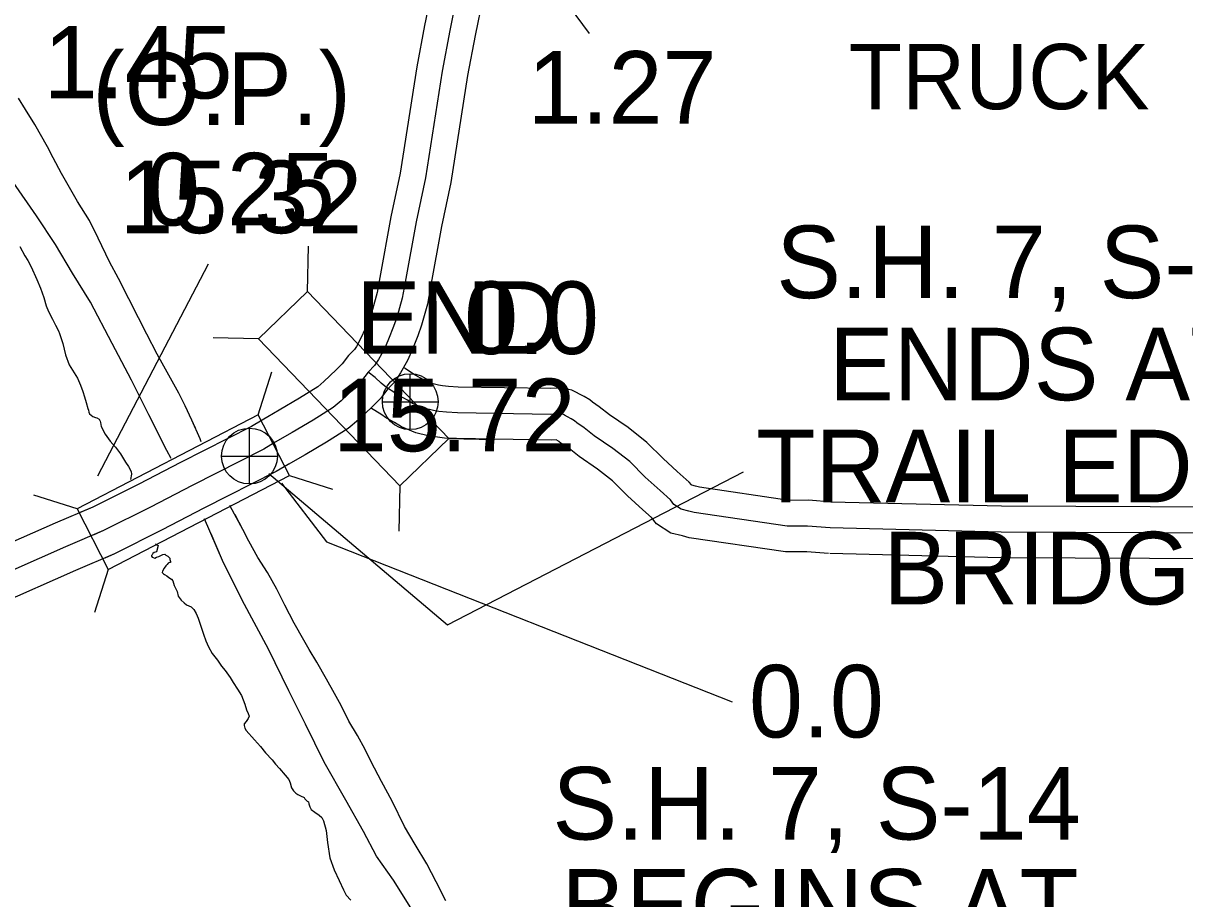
# Model space of a CAD drawing. Extents: x -83719 to 153526, y -11835 to 11446.
# Drawn here: x -2070.5 to -1845, y 787.2 to 957.1 of the extents above; entities that cross this region are included whole.
import ezdxf

# ---------------------------------------------------------------- set-up
doc = ezdxf.new("R2010")
doc.units = 0
for name, color, linetype in [('Level 10', 7, 'Continuous'), ('Level 2', 7, 'Continuous'), ('Level 20', 7, 'Continuous'), ('Level 21', 7, 'Continuous'), ('Level 25', 7, 'Continuous'), ('Level 26', 7, 'Continuous'), ('Level 58', 7, 'Continuous'), ('Level 59', 7, 'Continuous'), ('Level 9', 7, 'Continuous')]:
    doc.layers.add(name, color=color, linetype=linetype)

msp = doc.modelspace()

# ---------------------------------------------------------------- linework, layer by layer
at = {"layer": 'Level 10'}
for points in [[(-1991.1, 964.19), (-1992.62, 956.64), (-1994.13, 948.67), (-1997.38, 927.99), (-1999.14, 919.55), (-2001.27, 907.8), (-2001.82, 904.88), (-2002.74, 901.55), (-2003.29, 900.04), (-2004.22, 897.71), (-2004.91, 896.1), (-2005.86, 894.4), (-2006.24, 893.81), (-2007.37, 892.65), (-2008.63, 890.99), (-2009.79, 889.84), (-2012.16, 887.56), (-2013.34, 886.57), (-2016.87, 884.35), (-2020.83, 882.03), (-2024.16, 880.11), (-2026.24, 878.86), (-2040.01, 871.89), (-2048.12, 867.69), (-2057.04, 863.2), (-2059.32, 862.22)], [(-1981.33, 962.04), (-1982.8, 954.72), (-1984.28, 946.96), (-1987.54, 926.2), (-1989.32, 917.64), (-1991.44, 905.98), (-1992.07, 902.62), (-1993.21, 898.49), (-1993.95, 896.47), (-1994.98, 893.88), (-1995.92, 891.69), (-1997.27, 889.27), (-1998.37, 887.54), (-1999.79, 886.1), (-2001.09, 884.38), (-2002.81, 882.68), (-2005.47, 880.12), (-2007.44, 878.47), (-2011.67, 875.81), (-2015.8, 873.39), (-2019.09, 871.49), (-2021.42, 870.1), (-2035.45, 862.99), (-2043.57, 858.78), (-2052.82, 854.13), (-2054.66, 853.34)], [(-1913.46, 864.19), (-1918.06, 864.54), (-1921.84, 864.53), (-1939.24, 867.09), (-1940.02, 867.3), (-1940.76, 867.49), (-1940.79, 867.51), (-1941.24, 868.07), (-1943.57, 870.14), (-1946.32, 872.63), (-1949.45, 875.78), (-1953.1, 878.64), (-1956.69, 881.09), (-1958.69, 882.68), (-1960.04, 883.57), (-1960.54, 884), (-1961.62, 884.68), (-1962.52, 885.15), (-1963.12, 885.48), (-1964, 885.93), (-1965.76, 886.28), (-1968.1, 886.21), (-1986.1, 886.52), (-1987.94, 886.6), (-1989.13, 886.74), (-1989.9, 886.87), (-1991.22, 887.18), (-1992.57, 887.73), (-1993.42, 888.26), (-1994.75, 888.99), (-1995.61, 889.57), (-1996.52, 890.15)], [(-1914.22, 854.21), (-1918.43, 854.54), (-1922.57, 854.53), (-1941.26, 857.28), (-1942.54, 857.62), (-1944.79, 858.19), (-1947.6, 859.99), (-1948.54, 861.18), (-1950.24, 862.69), (-1953.23, 865.39), (-1956.11, 868.29), (-1959.01, 870.57), (-1962.63, 873.04), (-1964.54, 874.56), (-1966.09, 875.57), (-1966.52, 875.94), (-1966.63, 876.01), (-1967.05, 876.24), (-1968.05, 876.21), (-1986.39, 876.53), (-1988.74, 876.62), (-1990.54, 876.84), (-1991.89, 877.06), (-1994.3, 877.64), (-1997.12, 878.79), (-1998.46, 879.62), (-1999.98, 880.45), (-2001.1, 881.22), (-2002.91, 882.36), (-2002.94, 882.38)], [(-2023.49, 880.49), (-2024.16, 880.11), (-2026.24, 878.86), (-2040.01, 871.89), (-2048.12, 867.69), (-2057.04, 863.2), (-2064.34, 860.07), (-2079.81, 853.28), (-2093.74, 846.68)], [(-2018.87, 871.61), (-2019.09, 871.49), (-2021.42, 870.1), (-2035.45, 862.99), (-2043.57, 858.78), (-2052.82, 854.13), (-2060.36, 850.9), (-2075.66, 844.18), (-2089.46, 837.64)], [(-1554.09, 862.03), (-1633.06, 862.42), (-1721.91, 862.99), (-1808.49, 863.05), (-1880.63, 863.38), (-1913.72, 864.2)], [(-1545.78, 851.99), (-1633.12, 852.42), (-1721.95, 852.99), (-1808.52, 853.05), (-1880.77, 853.38), (-1913.96, 854.2)]]:
    msp.add_lwpolyline(points, dxfattribs=at)
at = {"layer": 'Level 2'}
for points in [[(-2041.78, 872.66), (-2042.63, 874.23), (-2046.14, 881.14), (-2049.48, 887.84), (-2053.24, 894.99), (-2057.5, 902.97), (-2060.95, 908.61), (-2064.27, 914.18), (-2067.95, 919.75), (-2072.46, 926.3), (-2075.52, 930.27)], [(-2043.86, 876.66), (-2046.14, 881.14), (-2049.48, 887.84), (-2053.24, 894.99), (-2057.5, 902.97), (-2060.95, 908.61), (-2064.27, 914.18), (-2067.95, 919.75), (-2072.46, 926.3), (-2075.52, 930.27)], [(-1994.97, 784.97), (-1998.65, 790.81), (-2001.97, 795.51), (-2004.5, 800.28), (-2007.88, 806.38), (-2012.11, 813.7), (-2015.71, 821.07), (-2018.98, 827.55), (-2022.94, 835.66), (-2028.03, 845.15), (-2031.82, 852.87), (-2035.31, 860.97)], [(-1994.97, 784.97), (-1998.65, 790.81), (-2001.97, 795.51), (-2004.5, 800.28), (-2007.88, 806.38), (-2012.11, 813.7), (-2015.71, 821.07), (-2018.98, 827.55), (-2022.94, 835.66), (-2028.03, 845.15), (-2031.82, 852.87), (-2034.06, 858.06)]]:
    msp.add_lwpolyline(points, dxfattribs=at)
at = {"layer": 'Level 20'}
for p, q in [((-1965.88, 962.21), (-1960.69, 955.1)), ((-2015.33, 905.04), (-2015.16, 913.84)), ((-2024.85, 895.89), (-2033.65, 896.07)), ((-2024.93, 881.09), (-2022.27, 889.48)), ((-2024.93, 881.09), (-2022.27, 889.48)), ((-1987.89, 876.5), (-1979.09, 876.32)), ((-2018.85, 869.37), (-2010.46, 866.71)), ((-2018.85, 869.37), (-2010.46, 866.71)), ((-1997.4, 867.35), (-1997.58, 858.55)), ((-2060.08, 862.86), (-2068.47, 865.52)), ((-2060.08, 862.86), (-2068.47, 865.52)), ((-2054.01, 851.14), (-2056.67, 842.76)), ((-2054.01, 851.14), (-2056.67, 842.76))]:
    msp.add_line(p, q, dxfattribs=at)
for points in [[(-2024.85, 895.89), (-1997.4, 867.35), (-1987.89, 876.5), (-2015.33, 905.04)], [(-2054.01, 851.14), (-2018.85, 869.37), (-2024.93, 881.09), (-2060.08, 862.86)], [(-2054.01, 851.14), (-2018.85, 869.37), (-2024.93, 881.09), (-2060.08, 862.86)]]:
    msp.add_lwpolyline(points, close=True, dxfattribs=at)
at = {"layer": 'Level 25'}
for points in [[(-2022.87, 869.76), (-1988.15, 840.39), (-1930.71, 870.08)], [(-2020.42, 867.88), (-2011.66, 856.5), (-1932.92, 825.45)]]:
    msp.add_lwpolyline(points, dxfattribs=at)
at = {"layer": 'Level 26'}
for p, q in [((-1995.39, 878.25), (-1995.39, 889.08)), ((-2000.81, 883.67), (-1989.98, 883.67)), ((-2026.61, 867.7), (-2026.61, 878.53)), ((-2026.61, 867.7), (-2026.61, 878.53)), ((-2032.03, 873.12), (-2021.19, 873.12)), ((-2032.03, 873.12), (-2021.19, 873.12))]:
    msp.add_line(p, q, dxfattribs=at)
for centre in [(-1995.39, 883.67), (-2026.61, 873.12), (-2026.61, 873.12)]:
    msp.add_circle(centre, 5.42, dxfattribs=at)
at = {"layer": 'Level 58'}
msp.add_line((-2034.65, 910.37), (-2056.08, 869.19), dxfattribs=at)
at = {"layer": 'Level 59'}
for points in [[(-1986.22, 963.12), (-1987.71, 955.68), (-1989.2, 947.81), (-1992.46, 927.1), (-1994.23, 918.59), (-1996.35, 906.89), (-1996.94, 903.75), (-1997.97, 900.02), (-1998.62, 898.26), (-1999.6, 895.79), (-2000.42, 893.9), (-2001.56, 891.83), (-2002.31, 890.67), (-2003.58, 889.38), (-2004.86, 887.69), (-2006.3, 886.26), (-2008.82, 883.84), (-2010.39, 882.52), (-2014.27, 880.08), (-2018.31, 877.71), (-2021.62, 875.8), (-2023.83, 874.48), (-2037.73, 867.44), (-2045.85, 863.23), (-2054.93, 858.66), (-2056.96, 857.79)], [(-1913.84, 859.2), (-1918.25, 859.54), (-1922.2, 859.53), (-1940.25, 862.18), (-1941.28, 862.46), (-1942.77, 862.84), (-1944.2, 863.75), (-1944.89, 864.63), (-1946.9, 866.41), (-1949.78, 869.01), (-1952.78, 872.04), (-1956.05, 874.6), (-1959.66, 877.07), (-1961.61, 878.62), (-1963.07, 879.57), (-1963.53, 879.97), (-1964.13, 880.34), (-1964.89, 880.75), (-1965.45, 881.06), (-1965.65, 881.16), (-1966.18, 881.26), (-1968.08, 881.21), (-1986.24, 881.52), (-1988.34, 881.61), (-1989.83, 881.79), (-1990.9, 881.96), (-1992.76, 882.41), (-1994.85, 883.26), (-1995.94, 883.94), (-1997.36, 884.72), (-1998.36, 885.4), (-2000.01, 886.44), (-2001.04, 887.25), (-2002.19, 888.37), (-2003.58, 889.38)], [(-2021.14, 876.08), (-2021.62, 875.8), (-2023.83, 874.48), (-2037.73, 867.44), (-2045.85, 863.23), (-2054.93, 858.66), (-2062.35, 855.48), (-2077.74, 848.73), (-2091.6, 842.16)], [(-1549.94, 857.01), (-1633.09, 857.42), (-1721.93, 857.99), (-1808.51, 858.05), (-1880.7, 858.38), (-1913.84, 859.2)]]:
    msp.add_lwpolyline(points, dxfattribs=at)
at = {"layer": 'Level 9'}
for points in [[(-2060.01, 922.53), (-2063.09, 927.96), (-2064.73, 930.98), (-2065.81, 933.1), (-2068.31, 937.46), (-2070.08, 940.38), (-2071.46, 942.56)], [(-2060.01, 922.53), (-2063.09, 927.96), (-2064.73, 930.98), (-2065.81, 933.1), (-2068.31, 937.46), (-2070.08, 940.38), (-2071.46, 942.56)], [(-2035.96, 875.89), (-2036.19, 876.48), (-2037.79, 880.1), (-2039.07, 882.85), (-2040.31, 885.3), (-2042.58, 889.39), (-2044.51, 892.91), (-2046.54, 896.8), (-2048.18, 899.96), (-2050.01, 903.61), (-2052.04, 907.6), (-2053.78, 910.79), (-2056.01, 915.38), (-2057.68, 918.8), (-2060.01, 922.53)], [(-2037.11, 878.56), (-2037.79, 880.1), (-2039.07, 882.85), (-2040.31, 885.3), (-2042.58, 889.39), (-2044.51, 892.91), (-2046.54, 896.8), (-2048.18, 899.96), (-2050.01, 903.61), (-2052.04, 907.6), (-2053.78, 910.79), (-2056.01, 915.38), (-2057.68, 918.8), (-2060.01, 922.53)], [(-2071.19, 913.77), (-2070.24, 911.99), (-2069.65, 911.08), (-2069, 909.84), (-2067.92, 907.36), (-2067.2, 905.72), (-2066.51, 903.91), (-2066.06, 902.27), (-2065.64, 901.2), (-2064.88, 899.66), (-2064.26, 898.52), (-2063.7, 897.41), (-2063.51, 896.91), (-2062.86, 894.96), (-2062.34, 892.79), (-2061.6, 890.85), (-2060.94, 889.77), (-2060.02, 888.26), (-2059.4, 886.89), (-2058.98, 885.62), (-2058.62, 884.61), (-2058.33, 883.54), (-2058, 882.37), (-2057.87, 882), (-2057.78, 881.66)], [(-2071.19, 913.77), (-2070.24, 911.99), (-2069.65, 911.08), (-2069, 909.84), (-2067.92, 907.36), (-2067.2, 905.72), (-2066.51, 903.91), (-2066.06, 902.27), (-2065.64, 901.2), (-2064.88, 899.66), (-2064.26, 898.52), (-2063.7, 897.41), (-2063.51, 896.91), (-2062.86, 894.96), (-2062.34, 892.79), (-2061.6, 890.85), (-2060.94, 889.77), (-2060.02, 888.26), (-2059.4, 886.89), (-2058.98, 885.62), (-2058.62, 884.61), (-2058.33, 883.54), (-2058, 882.37), (-2057.87, 882), (-2057.78, 881.66)], [(-2057.78, 881.66), (-2057.68, 881.33), (-2057.35, 881.06), (-2057.02, 880.79), (-2056.52, 880.62), (-2056.22, 880.55), (-2055.82, 880.28), (-2055.59, 879.91), (-2055.53, 879.61), (-2055.37, 878.84), (-2054.65, 877.36), (-2053.66, 876.02), (-2052.61, 874.84), (-2051.65, 873.57), (-2050.67, 871.96), (-2050.08, 871.08), (-2049.55, 870.14), (-2049.52, 869.64), (-2049.71, 868.6)], [(-2057.78, 881.66), (-2057.68, 881.33), (-2057.35, 881.06), (-2057.02, 880.79), (-2056.52, 880.62), (-2056.22, 880.55), (-2055.82, 880.28), (-2055.59, 879.91), (-2055.53, 879.61), (-2055.37, 878.84), (-2054.65, 877.36), (-2053.66, 876.02), (-2052.61, 874.84), (-2051.65, 873.57), (-2050.67, 871.96), (-2050.47, 871.66)], [(-1988.5, 786.82), (-1990.37, 790.51), (-1992.2, 793.97), (-1994.44, 797.73), (-1996.5, 801.25), (-1998.93, 806.14), (-2000.99, 810), (-2002.96, 813.79), (-2004.17, 816.17), (-2005.64, 818.92), (-2007.29, 821.71), (-2008.83, 824.69), (-2010.07, 827.04), (-2011.68, 829.86), (-2013.52, 833.11), (-2014.99, 835.6), (-2016.04, 837.41), (-2017.95, 840.7), (-2019.75, 844.19), (-2021.29, 847.27), (-2023.12, 850.53), (-2025, 853.45), (-2026.7, 856.63), (-2027.91, 858.88), (-2029.49, 861.83), (-2030.42, 863.5)], [(-1988.5, 786.82), (-1990.37, 790.51), (-1992.2, 793.97), (-1994.44, 797.73), (-1996.5, 801.25), (-1998.93, 806.14), (-2000.99, 810), (-2002.96, 813.79), (-2004.17, 816.17), (-2005.64, 818.92), (-2007.29, 821.71), (-2008.83, 824.69), (-2010.07, 827.04), (-2011.68, 829.86), (-2013.52, 833.11), (-2014.99, 835.6), (-2016.04, 837.41), (-2017.95, 840.7), (-2019.75, 844.19), (-2021.29, 847.27), (-2023.12, 850.53), (-2025, 853.45), (-2026.7, 856.63), (-2027.91, 858.88), (-2029.41, 861.69)], [(-2044.82, 856.06), (-2044.67, 855.91), (-2044.31, 855.74), (-2044.69, 854.51), (-2045.09, 854.41), (-2045.35, 854.21), (-2045.52, 853.98), (-2045.62, 853.85), (-2045.62, 853.68), (-2045.53, 853.51), (-2045.29, 853.41), (-2044.96, 853.34), (-2044.66, 853.5), (-2044.23, 853.6), (-2043.96, 853.73), (-2043.43, 854.03), (-2043.06, 854.06), (-2042.83, 853.89), (-2042.73, 853.82), (-2042.46, 853.69), (-2042.3, 853.55), (-2042.1, 853.32), (-2042.07, 853.22), (-2042.04, 853.08), (-2041.91, 852.65), (-2041.97, 852.48), (-2042.07, 852.45), (-2042.24, 852.38), (-2042.37, 852.32), (-2042.61, 852.05), (-2042.84, 851.79), (-2043.15, 851.35), (-2043.52, 850.79), (-2043.59, 850.52), (-2043.32, 850.25), (-2043.09, 850.12), (-2042.66, 849.85), (-2042.26, 849.58), (-2041.73, 849.21), (-2041.5, 848.9), (-2041.21, 848.03), (-2040.88, 847.36), (-2040.66, 846.83), (-2040.43, 845.96), (-2039.9, 845.18), (-2039.31, 844.61), (-2038.81, 844.27), (-2037.92, 843.86), (-2037.39, 843.36), (-2036.93, 842.55), (-2036.57, 841.68), (-2036.02, 840.14)], [(-2045.43, 853.47), (-2045.29, 853.41), (-2044.96, 853.34), (-2044.66, 853.5), (-2044.23, 853.6), (-2043.96, 853.73), (-2043.43, 854.03), (-2043.06, 854.06), (-2042.83, 853.89), (-2042.73, 853.82), (-2042.46, 853.69), (-2042.3, 853.55), (-2042.1, 853.32), (-2042.07, 853.22), (-2042.04, 853.08), (-2041.91, 852.65), (-2041.97, 852.48), (-2042.07, 852.45), (-2042.24, 852.38), (-2042.37, 852.32), (-2042.61, 852.05), (-2042.84, 851.79), (-2043.15, 851.35), (-2043.52, 850.79), (-2043.59, 850.52), (-2043.32, 850.25), (-2043.09, 850.12), (-2042.66, 849.85), (-2042.26, 849.58), (-2041.73, 849.21), (-2041.5, 848.9), (-2041.21, 848.03), (-2040.88, 847.36), (-2040.66, 846.83), (-2040.43, 845.96), (-2039.9, 845.18), (-2039.31, 844.61), (-2038.81, 844.27), (-2037.92, 843.86), (-2037.39, 843.36), (-2036.93, 842.55), (-2036.57, 841.68), (-2036.02, 840.14)], [(-2036.02, 840.14), (-2035.53, 838.53), (-2035.08, 837.26), (-2034.59, 836.09), (-2033.83, 834.81), (-2032.81, 833.54), (-2032.02, 832.36), (-2031.3, 831.52), (-2030.38, 830.18), (-2029.75, 829.2), (-2028.93, 827.89), (-2028.17, 826.65), (-2027.49, 825.01), (-2027.17, 823.91), (-2026.84, 823.17), (-2026.64, 822.67), (-2026.88, 822.2), (-2027.25, 821.64), (-2027.62, 821.17), (-2027.62, 820.84), (-2027.49, 820.33), (-2027.26, 819.87), (-2025.61, 818.08), (-2024.49, 816.77), (-2023.51, 815.56), (-2022.22, 814.18), (-2021.53, 813.34), (-2020.8, 812.47), (-2019.68, 811.19), (-2018.99, 810.35), (-2018.73, 809.71), (-2018.44, 808.77), (-2018.04, 808.17), (-2017.58, 807.7), (-2017.25, 807.43), (-2016.72, 807.16), (-2016.02, 806.85), (-2015.86, 806.61), (-2015.4, 806.18), (-2015.16, 806.01), (-2015.07, 805.61), (-2014.91, 805.04), (-2014.64, 804.53), (-2013.95, 804.03), (-2013.09, 803.45), (-2012.59, 802.98), (-2012.23, 802.31), (-2011.75, 800.47), (-2011.43, 798.16), (-2011.03, 795.15), (-2010.15, 792.81), (-2009.2, 790.76), (-2008.35, 788.92), (-2007.86, 787.91), (-2006.9, 786.97)], [(-2036.02, 840.14), (-2035.53, 838.53), (-2035.08, 837.26), (-2034.59, 836.09), (-2033.83, 834.81), (-2032.81, 833.54), (-2032.02, 832.36), (-2031.3, 831.52), (-2030.38, 830.18), (-2029.75, 829.2), (-2028.93, 827.89), (-2028.17, 826.65), (-2027.49, 825.01), (-2027.17, 823.91), (-2026.84, 823.17), (-2026.64, 822.67), (-2026.88, 822.2), (-2027.25, 821.64), (-2027.62, 821.17), (-2027.62, 820.84), (-2027.49, 820.33), (-2027.26, 819.87), (-2025.61, 818.08), (-2024.49, 816.77), (-2023.51, 815.56), (-2022.22, 814.18), (-2021.53, 813.34), (-2020.8, 812.47), (-2019.68, 811.19), (-2018.99, 810.35), (-2018.73, 809.71), (-2018.44, 808.77), (-2018.04, 808.17), (-2017.58, 807.7), (-2017.25, 807.43), (-2016.72, 807.16), (-2016.02, 806.85), (-2015.86, 806.61), (-2015.4, 806.18), (-2015.16, 806.01), (-2015.07, 805.61), (-2014.91, 805.04), (-2014.64, 804.53), (-2013.95, 804.03), (-2013.09, 803.45), (-2012.59, 802.98), (-2012.23, 802.31), (-2011.75, 800.47), (-2011.43, 798.16), (-2011.03, 795.15), (-2010.15, 792.81), (-2009.2, 790.76), (-2008.35, 788.92), (-2007.86, 787.91), (-2006.9, 786.97)]]:
    msp.add_lwpolyline(points, dxfattribs=at)

# ---------------------------------------------------------------- texts
at = {"layer": 'Level 21'}
msp.add_text('TRUCK', height=12.672, dxfattribs=at).set_placement((-1910.25, 940.43))
at = {"layer": 'Level 25'}
for s, p in [('1.45', (-2066.55, 942.51)), ('S.H. 7, S-13', (-1924.34, 903.76)), ('END', (-2005.94, 892.96)), ('0.0', (-1984.93, 892.92)), ('ENDS AT', (-1914.1, 883.95)), ('15.72', (-2010.42, 874.05)), ('TRAIL EDGE', (-1928.23, 864.15)), ('BRIDGE', (-1903.55, 844.34)), ('0.0', (-1929.63, 818.52)), ('S.H. 7, S-14', (-1967.79, 798.71)), ('BEGINS AT', (-1966.06, 778.91))]:
    msp.add_text(s, height=14.08, dxfattribs=at).set_placement(p)
at = {"layer": 'Level 58'}
for s, p in [('(O.P.)', (-2057.11, 937.36)), ('1.27', (-1972.6, 937.61)), ('0.25', (-2046.68, 917.87)), ('15.32', (-2051.84, 916.37))]:
    msp.add_text(s, height=14.08, dxfattribs=at).set_placement(p)

doc.saveas('drawing.dxf')
